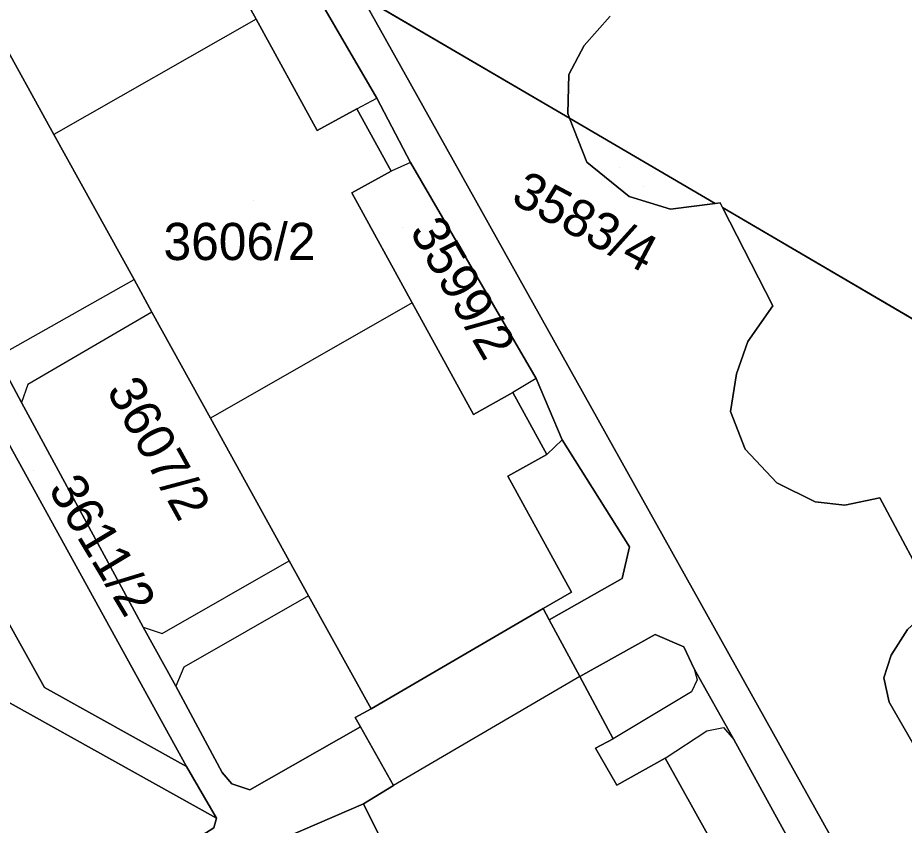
# Model space of a CAD drawing. Extents: x -262715 to -259381, y -1237238 to -1231182.
# Drawn here: x -261621.77 to -261574.04, y -1236068.9 to -1236025.46 of the extents above; entities that cross this region are included whole.
import ezdxf

# ---------------------------------------------------------------- set-up
doc = ezdxf.new("R2010")
doc.units = 0
for name, color, linetype in [('body_kn', 7, 'Continuous'), ('kladpar_druhypozemkov', 7, 'Continuous'), ('kladpar_hranice', 7, 'Continuous'), ('kladpar_parcelnecisla', 7, 'Continuous'), ('kladpar_plochy', 7, 'Continuous'), ('kladpar_sipky', 7, 'Continuous'), ('zappar_hrandruhpozemk', 7, 'Continuous')]:
    doc.layers.add(name, color=color, linetype=linetype)

msp = doc.modelspace()

# ---------------------------------------------------------------- linework, layer by layer
at = {"layer": 'body_kn'}
for p, q in [((-261608.94, -1236025.55), (-261608.94, -1236025.55)), ((-261608.94, -1236025.55), (-261608.94, -1236025.55)), ((-261591.27, -1236026.96), (-261591.27, -1236026.96)), ((-261592.1, -1236028.51), (-261592.1, -1236028.51)), ((-261600.64, -1236028.98), (-261600.64, -1236028.98)), ((-261602.43, -1236029.8), (-261602.43, -1236029.8)), ((-261603.51, -1236030.36), (-261603.51, -1236030.36)), ((-261603.51, -1236030.36), (-261603.51, -1236030.36)), ((-261592.16, -1236030.62), (-261592.16, -1236030.62)), ((-261592.06, -1236030.86), (-261592.06, -1236030.86)), ((-261592.06, -1236030.86), (-261592.06, -1236030.86)), ((-261619.83, -1236031.75), (-261619.83, -1236031.75)), ((-261605.64, -1236031.53), (-261605.64, -1236031.53)), ((-261600.62, -1236033.25), (-261600.62, -1236033.25)), ((-261600.62, -1236033.25), (-261600.62, -1236033.25)), ((-261591.13, -1236033.23), (-261591.13, -1236033.23)), ((-261601.67, -1236033.71), (-261601.67, -1236033.71)), ((-261603.79, -1236034.88), (-261603.79, -1236034.88)), ((-261588.86, -1236035.09), (-261588.86, -1236035.09)), ((-261584.22, -1236035.45), (-261584.22, -1236035.45)), ((-261584.22, -1236035.45), (-261584.22, -1236035.45)), ((-261583.96, -1236035.42), (-261583.96, -1236035.42)), ((-261586.62, -1236035.76), (-261586.62, -1236035.76)), ((-261583.83, -1236035.68), (-261583.83, -1236035.68)), ((-261583.83, -1236035.68), (-261583.83, -1236035.68)), ((-261615.51, -1236039.55), (-261615.51, -1236039.55)), ((-261600.53, -1236040.81), (-261600.53, -1236040.81)), ((-261600.53, -1236040.81), (-261600.53, -1236040.81)), ((-261614.55, -1236041.3), (-261614.55, -1236041.3)), ((-261614.55, -1236041.3), (-261614.55, -1236041.3)), ((-261581.12, -1236040.96), (-261581.12, -1236040.96)), ((-261582.47, -1236042.89), (-261582.47, -1236042.89)), ((-261583.07, -1236044.62), (-261583.07, -1236044.62)), ((-261593.86, -1236044.88), (-261593.86, -1236044.88)), ((-261593.86, -1236044.88), (-261593.86, -1236044.88)), ((-261621.22, -1236045.2), (-261621.22, -1236045.2)), ((-261595.12, -1236045.63), (-261595.12, -1236045.63)), ((-261621.56, -1236046.17), (-261621.56, -1236046.17)), ((-261611.4, -1236047), (-261611.4, -1236047)), ((-261597.23, -1236046.8), (-261597.23, -1236046.8)), ((-261583.4, -1236046.64), (-261583.4, -1236046.64)), ((-261592.45, -1236048.18), (-261592.45, -1236048.18)), ((-261593.28, -1236048.96), (-261593.28, -1236048.96)), ((-261593.28, -1236048.96), (-261593.28, -1236048.96)), ((-261582.6, -1236048.67), (-261582.6, -1236048.67)), ((-261595.39, -1236050.12), (-261595.39, -1236050.12)), ((-261580.9, -1236050.48), (-261580.9, -1236050.48)), ((-261575.36, -1236051.3), (-261575.36, -1236051.3)), ((-261578.84, -1236051.5), (-261578.84, -1236051.5)), ((-261577.24, -1236051.68), (-261577.24, -1236051.68)), ((-261588.83, -1236053.92), (-261588.83, -1236053.92)), ((-261607.15, -1236054.68), (-261607.15, -1236054.68)), ((-261589.22, -1236055.63), (-261589.22, -1236055.63)), ((-261606.11, -1236056.56), (-261606.11, -1236056.56)), ((-261606.11, -1236056.56), (-261606.11, -1236056.56)), ((-261591.96, -1236056.36), (-261591.96, -1236056.36)), ((-261593.48, -1236057.24), (-261593.48, -1236057.24)), ((-261593.48, -1236057.24), (-261593.48, -1236057.24)), ((-261593.15, -1236057.85), (-261593.15, -1236057.85)), ((-261615.02, -1236058.24), (-261615.02, -1236058.24)), ((-261615.02, -1236058.24), (-261615.02, -1236058.24)), ((-261613.99, -1236058.59), (-261613.99, -1236058.59)), ((-261587.45, -1236058.64), (-261587.45, -1236058.64)), ((-261585.91, -1236059.3), (-261585.91, -1236059.3)), ((-261574.74, -1236059.76), (-261574.74, -1236059.76)), ((-261612.82, -1236060.4), (-261612.82, -1236060.4)), ((-261591.51, -1236060.91), (-261591.51, -1236060.91)), ((-261591.51, -1236060.91), (-261591.51, -1236060.91)), ((-261585.35, -1236060.49), (-261585.35, -1236060.49)), ((-261585.35, -1236060.49), (-261585.35, -1236060.49)), ((-261613.26, -1236061.42), (-261613.26, -1236061.42)), ((-261585.19, -1236061.08), (-261585.19, -1236061.08)), ((-261575.14, -1236060.97), (-261575.14, -1236060.97)), ((-261620.32, -1236061.49), (-261620.32, -1236061.49)), ((-261585.5, -1236061.72), (-261585.5, -1236061.72)), ((-261574.85, -1236062.29), (-261574.85, -1236062.29)), ((-261602.75, -1236062.64), (-261602.75, -1236062.64)), ((-261603.6, -1236063.1), (-261603.6, -1236063.1)), ((-261603.31, -1236063.61), (-261603.31, -1236063.61)), ((-261583.77, -1236063.65), (-261583.77, -1236063.65)), ((-261589.72, -1236064.25), (-261589.72, -1236064.25)), ((-261584.67, -1236063.82), (-261584.67, -1236063.82)), ((-261590.67, -1236064.76), (-261590.67, -1236064.76)), ((-261583.21, -1236064.29), (-261583.21, -1236064.29)), ((-261586.91, -1236065.29), (-261586.91, -1236065.29)), ((-261586.91, -1236065.29), (-261586.91, -1236065.29)), ((-261612.68, -1236065.74), (-261612.68, -1236065.74)), ((-261610.77, -1236066.07), (-261610.77, -1236066.07)), ((-261610.24, -1236066.68), (-261610.24, -1236066.68)), ((-261609.28, -1236067), (-261609.28, -1236067)), ((-261601.54, -1236066.77), (-261601.54, -1236066.77)), ((-261589.52, -1236066.75), (-261589.52, -1236066.75)), ((-261603.15, -1236067.76), (-261603.15, -1236067.76)), ((-261611.06, -1236068.53), (-261611.06, -1236068.53))]:
    msp.add_line(p, q, dxfattribs=at)
at = {"layer": 'kladpar_druhypozemkov'}
for p, q in [((-261589.39, -1236033.54), (-261589.39, -1236033.54)), ((-261609.06, -1236035.32), (-261609.06, -1236035.32)), ((-261601.04, -1236036.73), (-261601.04, -1236036.73)), ((-261620.93, -1236049.84), (-261620.93, -1236049.84)), ((-261612.02, -1236049.84), (-261612.02, -1236049.84))]:
    msp.add_line(p, q, dxfattribs=at)
at = {"layer": 'kladpar_hranice'}
for p, q in [((-261603.25, -1236024.32), (-261592.06, -1236030.86)), ((-261592.06, -1236030.86), (-261603.25, -1236024.32)), ((-261592.06, -1236030.86), (-261584.22, -1236035.45)), ((-261584.22, -1236035.45), (-261592.06, -1236030.86)), ((-261583.83, -1236035.68), (-261549.05, -1236056.02)), ((-261549.05, -1236056.02), (-261583.83, -1236035.68))]:
    msp.add_line(p, q, dxfattribs=at)
for points in [[(-261659.37, -1235991.22), (-261659.15, -1235991.62), (-261645.89, -1236015.37), (-261641.6, -1236013.13), (-261640.57, -1236015.16), (-261644.84, -1236017.45), (-261620.32, -1236061.49), (-261612.68, -1236065.74), (-261611.06, -1236068.53), (-261622.18, -1236062.34), (-261637.19, -1236068.77), (-261660.5, -1236026.2), (-261662.24, -1236030.9), (-261668.09, -1236046.76), (-261669.85, -1236046.53), (-261663.82, -1236030.1), (-261661.6, -1236024.18), (-261675.14, -1235999.74), (-261672.65, -1235998.38), (-261670.9, -1235997.38), (-261659.61, -1235991.35), (-261659.37, -1235991.22)], [(-261660.79, -1236082.28), (-261657.56, -1236081.47), (-261658.74, -1236077.09), (-261650.64, -1236074.94), (-261649.43, -1236079.35), (-261611.8, -1236069.42), (-261611.21, -1236069.04), (-261611.06, -1236068.53), (-261612.68, -1236065.74), (-261640.57, -1236015.16), (-261641.6, -1236013.13), (-261650.52, -1235996.67)], [(-261647.9, -1235998.2), (-261646.63, -1236000.41), (-261640.68, -1236011.22), (-261638.32, -1236015.22), (-261631.49, -1236027.51), (-261629.83, -1236030.97), (-261623.18, -1236043.17), (-261621.56, -1236046.17), (-261615.02, -1236058.24), (-261613.26, -1236061.42), (-261610.77, -1236066.07), (-261610.24, -1236066.68), (-261609.28, -1236067), (-261603.31, -1236063.61), (-261601.54, -1236066.77), (-261603.15, -1236067.76), (-261610.52, -1236070.92), (-261613.9, -1236071.86), (-261627.87, -1236075.74), (-261631.24, -1236076.67), (-261638.47, -1236078.68), (-261641.36, -1236079.48), (-261655.33, -1236083.36), (-261660.25, -1236084.77)], [(-261640.57, -1236015.16), (-261612.68, -1236065.74), (-261620.32, -1236061.49), (-261644.84, -1236017.45), (-261640.57, -1236015.16)], [(-261624, -1236024.2), (-261622.99, -1236026.04), (-261619.83, -1236031.75), (-261615.51, -1236039.55), (-261614.55, -1236041.3), (-261611.4, -1236047), (-261607.15, -1236054.68), (-261606.11, -1236056.56), (-261602.75, -1236062.64), (-261603.6, -1236063.1), (-261603.31, -1236063.61), (-261609.28, -1236067), (-261610.24, -1236066.68), (-261610.77, -1236066.07), (-261613.26, -1236061.42), (-261615.02, -1236058.24), (-261621.56, -1236046.17), (-261623.18, -1236043.17), (-261629.83, -1236030.97), (-261631.49, -1236027.51), (-261638.32, -1236015.22)], [(-261612.21, -1236019.61), (-261608.94, -1236025.55), (-261605.64, -1236031.53), (-261603.51, -1236030.36), (-261601.67, -1236033.71), (-261603.79, -1236034.88), (-261600.53, -1236040.81), (-261597.23, -1236046.8), (-261595.12, -1236045.63), (-261593.28, -1236048.96), (-261595.39, -1236050.12), (-261591.96, -1236056.36), (-261593.48, -1236057.24), (-261602.75, -1236062.64), (-261606.11, -1236056.56), (-261607.15, -1236054.68), (-261611.4, -1236047), (-261614.55, -1236041.3), (-261615.51, -1236039.55), (-261619.83, -1236031.75), (-261622.99, -1236026.04), (-261624, -1236024.2)], [(-261606.85, -1236022.21), (-261602.43, -1236029.8), (-261600.62, -1236033.25), (-261593.86, -1236044.88), (-261592.45, -1236048.18), (-261588.83, -1236053.92), (-261589.22, -1236055.63), (-261593.15, -1236057.85), (-261593.48, -1236057.24), (-261591.96, -1236056.36), (-261595.39, -1236050.12), (-261593.28, -1236048.96), (-261595.12, -1236045.63), (-261597.23, -1236046.8), (-261600.53, -1236040.81), (-261603.79, -1236034.88), (-261601.67, -1236033.71), (-261603.51, -1236030.36), (-261605.64, -1236031.53), (-261608.94, -1236025.55), (-261612.21, -1236019.61)], [(-261612.79, -1236100.28), (-261600.77, -1236093.1), (-261598.62, -1236091.82), (-261581.08, -1236081.34), (-261578.13, -1236078.81), (-261577.1, -1236077.69), (-261577.04, -1236076.26), (-261577.61, -1236074.48), (-261583.21, -1236064.29), (-261585.35, -1236060.49), (-261585.91, -1236059.3), (-261587.45, -1236058.64), (-261591.51, -1236060.91), (-261593.15, -1236057.85), (-261589.22, -1236055.63), (-261588.83, -1236053.92), (-261592.45, -1236048.18), (-261593.86, -1236044.88), (-261600.62, -1236033.25), (-261602.43, -1236029.8), (-261606.85, -1236022.21)], [(-261643.83, -1236131.3), (-261651.87, -1236117.13), (-261650.02, -1236118.71), (-261648.18, -1236119.58), (-261646.19, -1236119.98), (-261644.26, -1236119.99), (-261641.93, -1236119.39), (-261639.77, -1236118.33), (-261614.29, -1236103.16), (-261580.3, -1236082.93), (-261576.34, -1236080.15), (-261575.28, -1236078.84), (-261574.98, -1236076.27), (-261575.25, -1236075.04), (-261576.45, -1236072.28), (-261600.64, -1236028.98), (-261603.25, -1236024.32)], [(-261603.25, -1236024.32), (-261600.64, -1236028.98), (-261576.45, -1236072.28), (-261575.25, -1236075.04), (-261574.98, -1236076.27), (-261575.28, -1236078.84), (-261576.34, -1236080.15), (-261580.3, -1236082.93), (-261614.29, -1236103.16)], [(-261592.06, -1236030.86), (-261592.16, -1236030.62), (-261592.1, -1236028.51), (-261591.27, -1236026.96), (-261589.87, -1236025.38)], [(-261589.87, -1236025.38), (-261591.27, -1236026.96), (-261592.1, -1236028.51), (-261592.16, -1236030.62), (-261592.06, -1236030.86)], [(-261660.5, -1236026.2), (-261637.19, -1236068.77), (-261622.18, -1236062.34), (-261611.06, -1236068.53), (-261611.21, -1236069.04), (-261611.8, -1236069.42), (-261649.43, -1236079.35), (-261650.64, -1236074.94), (-261658.74, -1236077.09), (-261657.56, -1236081.47), (-261660.79, -1236082.28), (-261665.52, -1236083.61), (-261670.57, -1236062.39), (-261664.06, -1236058.99), (-261665.52, -1236056.54), (-261670.41, -1236058.93), (-261668.24, -1236055.62), (-261664.95, -1236053.14), (-261668.09, -1236046.76), (-261662.24, -1236030.9), (-261660.5, -1236026.2)], [(-261584.22, -1236035.45), (-261586.62, -1236035.76), (-261588.86, -1236035.09), (-261591.13, -1236033.23), (-261592.06, -1236030.86)], [(-261592.06, -1236030.86), (-261591.13, -1236033.23), (-261588.86, -1236035.09), (-261586.62, -1236035.76), (-261584.22, -1236035.45), (-261583.96, -1236035.42), (-261583.83, -1236035.68), (-261581.12, -1236040.96), (-261582.47, -1236042.89), (-261583.07, -1236044.62), (-261583.4, -1236046.64), (-261582.6, -1236048.67), (-261580.9, -1236050.48), (-261578.84, -1236051.5), (-261577.24, -1236051.68), (-261575.36, -1236051.3), (-261572.33, -1236056.95)], [(-261583.83, -1236035.68), (-261583.96, -1236035.42), (-261584.22, -1236035.45)], [(-261549.05, -1236056.02), (-261571.43, -1236068.22), (-261574.85, -1236062.29), (-261575.14, -1236060.97), (-261574.74, -1236059.76), (-261573.86, -1236058.38), (-261572.33, -1236056.95), (-261575.36, -1236051.3), (-261577.24, -1236051.68), (-261578.84, -1236051.5), (-261580.9, -1236050.48), (-261582.6, -1236048.67), (-261583.4, -1236046.64), (-261583.07, -1236044.62), (-261582.47, -1236042.89), (-261581.12, -1236040.96), (-261583.83, -1236035.68)], [(-261593.48, -1236057.24), (-261593.15, -1236057.85), (-261591.51, -1236060.91), (-261589.72, -1236064.25), (-261590.67, -1236064.76), (-261589.52, -1236066.75), (-261586.91, -1236065.29), (-261582.17, -1236073.8), (-261597.99, -1236082.53), (-261602.6, -1236074.32), (-261600.44, -1236073.23), (-261603.15, -1236067.76), (-261601.54, -1236066.77), (-261603.31, -1236063.61), (-261603.6, -1236063.1), (-261602.75, -1236062.64), (-261593.48, -1236057.24)], [(-261573.86, -1236058.38), (-261574.74, -1236059.76), (-261575.14, -1236060.97), (-261574.85, -1236062.29), (-261571.43, -1236068.22)], [(-261591.51, -1236060.91), (-261587.45, -1236058.64), (-261585.91, -1236059.3), (-261585.35, -1236060.49), (-261583.21, -1236064.29), (-261577.61, -1236074.48), (-261577.04, -1236076.26), (-261577.1, -1236077.69), (-261578.13, -1236078.81), (-261581.08, -1236081.34), (-261598.62, -1236091.82), (-261600.77, -1236093.1), (-261612.79, -1236100.28)], [(-261615.44, -1236095.98), (-261608.83, -1236092.29), (-261603.17, -1236089.12), (-261601, -1236087.9), (-261596.41, -1236085.34), (-261597.99, -1236082.53), (-261582.17, -1236073.8), (-261586.91, -1236065.29), (-261589.52, -1236066.75), (-261590.67, -1236064.76), (-261589.72, -1236064.25), (-261591.51, -1236060.91)], [(-261627.87, -1236075.74), (-261613.9, -1236071.86), (-261610.52, -1236070.92), (-261603.15, -1236067.76), (-261600.44, -1236073.23), (-261602.6, -1236074.32), (-261606.28, -1236076.38), (-261607.12, -1236074.88), (-261610.14, -1236076.56), (-261609.28, -1236078.07), (-261615.24, -1236081.42), (-261621.44, -1236084.91), (-261622.3, -1236083.38)]]:
    msp.add_lwpolyline(points, dxfattribs=at)
at = {"layer": 'kladpar_plochy'}
for points in [[(-261659.37, -1235991.22), (-261659.15, -1235991.62), (-261645.89, -1236015.37), (-261641.6, -1236013.13), (-261640.57, -1236015.16), (-261644.84, -1236017.45), (-261620.32, -1236061.49), (-261612.68, -1236065.74), (-261611.06, -1236068.53), (-261622.18, -1236062.34), (-261637.19, -1236068.77), (-261660.5, -1236026.2), (-261662.24, -1236030.9), (-261668.09, -1236046.76), (-261669.85, -1236046.53), (-261663.82, -1236030.1), (-261661.6, -1236024.18), (-261675.14, -1235999.74), (-261672.65, -1235998.38), (-261670.9, -1235997.38), (-261659.61, -1235991.35)], [(-261640.57, -1236015.16), (-261612.68, -1236065.74), (-261620.32, -1236061.49), (-261644.84, -1236017.45)], [(-261612.21, -1236019.61), (-261611.74, -1236019.35), (-261606.85, -1236022.21), (-261602.43, -1236029.8), (-261600.62, -1236033.25), (-261593.86, -1236044.88), (-261592.45, -1236048.18), (-261588.83, -1236053.92), (-261589.22, -1236055.63), (-261593.15, -1236057.85), (-261593.48, -1236057.24), (-261591.96, -1236056.36), (-261595.39, -1236050.12), (-261593.28, -1236048.96), (-261595.12, -1236045.63), (-261597.23, -1236046.8), (-261600.53, -1236040.81), (-261603.79, -1236034.88), (-261601.67, -1236033.71), (-261603.51, -1236030.36), (-261605.64, -1236031.53), (-261608.94, -1236025.55)], [(-261660.5, -1236026.2), (-261637.19, -1236068.77), (-261622.18, -1236062.34), (-261611.06, -1236068.53), (-261611.21, -1236069.04), (-261611.8, -1236069.42), (-261649.43, -1236079.35), (-261650.64, -1236074.94), (-261658.74, -1236077.09), (-261657.56, -1236081.47), (-261660.79, -1236082.28), (-261665.52, -1236083.61), (-261670.57, -1236062.39), (-261664.06, -1236058.99), (-261665.52, -1236056.54), (-261670.41, -1236058.93), (-261668.24, -1236055.62), (-261664.95, -1236053.14), (-261668.09, -1236046.76), (-261662.24, -1236030.9)], [(-261592.06, -1236030.86), (-261584.22, -1236035.45), (-261586.62, -1236035.76), (-261588.86, -1236035.09), (-261591.13, -1236033.23)], [(-261583.83, -1236035.68), (-261549.05, -1236056.02), (-261571.43, -1236068.22), (-261574.85, -1236062.29), (-261575.14, -1236060.97), (-261574.74, -1236059.76), (-261573.86, -1236058.38), (-261572.33, -1236056.95), (-261575.36, -1236051.3), (-261577.24, -1236051.68), (-261578.84, -1236051.5), (-261580.9, -1236050.48), (-261582.6, -1236048.67), (-261583.4, -1236046.64), (-261583.07, -1236044.62), (-261582.47, -1236042.89), (-261581.12, -1236040.96)], [(-261593.48, -1236057.24), (-261593.15, -1236057.85), (-261591.51, -1236060.91), (-261589.72, -1236064.25), (-261590.67, -1236064.76), (-261589.52, -1236066.75), (-261586.91, -1236065.29), (-261582.17, -1236073.8), (-261597.99, -1236082.53), (-261602.6, -1236074.32), (-261600.44, -1236073.23), (-261603.15, -1236067.76), (-261601.54, -1236066.77), (-261603.31, -1236063.61), (-261603.6, -1236063.1), (-261602.75, -1236062.64)]]:
    msp.add_lwpolyline(points, close=True, dxfattribs=at)
for points in [[(-261660.79, -1236082.28), (-261657.56, -1236081.47), (-261658.74, -1236077.09), (-261650.64, -1236074.94), (-261649.43, -1236079.35), (-261611.8, -1236069.42), (-261611.21, -1236069.04), (-261611.06, -1236068.53), (-261612.68, -1236065.74), (-261640.57, -1236015.16)], [(-261638.32, -1236015.22), (-261631.49, -1236027.51), (-261629.83, -1236030.97), (-261623.18, -1236043.17), (-261621.56, -1236046.17), (-261615.02, -1236058.24), (-261613.26, -1236061.42), (-261610.77, -1236066.07), (-261610.24, -1236066.68), (-261609.28, -1236067), (-261603.31, -1236063.61), (-261601.54, -1236066.77), (-261603.15, -1236067.76), (-261610.52, -1236070.92), (-261613.9, -1236071.86), (-261627.87, -1236075.74), (-261631.24, -1236076.67), (-261638.47, -1236078.68), (-261641.36, -1236079.48), (-261655.33, -1236083.36), (-261660.25, -1236084.77)], [(-261624, -1236024.2), (-261622.99, -1236026.04), (-261619.83, -1236031.75), (-261615.51, -1236039.55), (-261614.55, -1236041.3), (-261611.4, -1236047), (-261607.15, -1236054.68), (-261606.11, -1236056.56), (-261602.75, -1236062.64), (-261603.6, -1236063.1), (-261603.31, -1236063.61), (-261609.28, -1236067), (-261610.24, -1236066.68), (-261610.77, -1236066.07), (-261613.26, -1236061.42), (-261615.02, -1236058.24), (-261621.56, -1236046.17), (-261623.18, -1236043.17), (-261629.83, -1236030.97), (-261631.49, -1236027.51), (-261638.32, -1236015.22)], [(-261612.21, -1236019.61), (-261608.94, -1236025.55), (-261605.64, -1236031.53), (-261603.51, -1236030.36), (-261601.67, -1236033.71), (-261603.79, -1236034.88), (-261600.53, -1236040.81), (-261597.23, -1236046.8), (-261595.12, -1236045.63), (-261593.28, -1236048.96), (-261595.39, -1236050.12), (-261591.96, -1236056.36), (-261593.48, -1236057.24), (-261602.75, -1236062.64), (-261606.11, -1236056.56), (-261607.15, -1236054.68), (-261611.4, -1236047), (-261614.55, -1236041.3), (-261615.51, -1236039.55), (-261619.83, -1236031.75), (-261622.99, -1236026.04), (-261624, -1236024.2)], [(-261612.79, -1236100.28), (-261600.77, -1236093.1), (-261598.62, -1236091.82), (-261581.08, -1236081.34), (-261578.13, -1236078.81), (-261577.1, -1236077.69), (-261577.04, -1236076.26), (-261577.61, -1236074.48), (-261583.21, -1236064.29), (-261585.35, -1236060.49), (-261585.91, -1236059.3), (-261587.45, -1236058.64), (-261591.51, -1236060.91), (-261593.15, -1236057.85), (-261589.22, -1236055.63), (-261588.83, -1236053.92), (-261592.45, -1236048.18), (-261593.86, -1236044.88), (-261600.62, -1236033.25), (-261602.43, -1236029.8), (-261606.85, -1236022.21)], [(-261603.25, -1236024.32), (-261600.64, -1236028.98), (-261576.45, -1236072.28), (-261575.25, -1236075.04), (-261574.98, -1236076.27), (-261575.28, -1236078.84), (-261576.34, -1236080.15), (-261580.3, -1236082.93), (-261614.29, -1236103.16)], [(-261576.45, -1236072.28), (-261600.64, -1236028.98), (-261603.25, -1236024.32), (-261592.06, -1236030.86), (-261591.13, -1236033.23), (-261588.86, -1236035.09), (-261586.62, -1236035.76), (-261584.22, -1236035.45), (-261583.96, -1236035.42), (-261583.83, -1236035.68), (-261581.12, -1236040.96), (-261582.47, -1236042.89), (-261583.07, -1236044.62), (-261583.4, -1236046.64), (-261582.6, -1236048.67), (-261580.9, -1236050.48), (-261578.84, -1236051.5), (-261577.24, -1236051.68), (-261575.36, -1236051.3), (-261572.33, -1236056.95)], [(-261589.87, -1236025.38), (-261591.27, -1236026.96), (-261592.1, -1236028.51), (-261592.16, -1236030.62), (-261592.06, -1236030.86), (-261603.25, -1236024.32)], [(-261549.05, -1236056.02), (-261583.83, -1236035.68), (-261583.96, -1236035.42), (-261584.22, -1236035.45), (-261592.06, -1236030.86), (-261592.16, -1236030.62), (-261592.1, -1236028.51), (-261591.27, -1236026.96), (-261589.87, -1236025.38)], [(-261573.86, -1236058.38), (-261574.74, -1236059.76), (-261575.14, -1236060.97), (-261574.85, -1236062.29), (-261571.43, -1236068.22)], [(-261615.44, -1236095.98), (-261608.83, -1236092.29), (-261603.17, -1236089.12), (-261601, -1236087.9), (-261596.41, -1236085.34), (-261597.99, -1236082.53), (-261582.17, -1236073.8), (-261586.91, -1236065.29), (-261589.52, -1236066.75), (-261590.67, -1236064.76), (-261589.72, -1236064.25), (-261591.51, -1236060.91), (-261587.45, -1236058.64), (-261585.91, -1236059.3), (-261585.35, -1236060.49), (-261583.21, -1236064.29), (-261577.61, -1236074.48), (-261577.04, -1236076.26), (-261577.1, -1236077.69), (-261578.13, -1236078.81), (-261581.08, -1236081.34), (-261598.62, -1236091.82), (-261600.77, -1236093.1), (-261612.79, -1236100.28)], [(-261627.87, -1236075.74), (-261613.9, -1236071.86), (-261610.52, -1236070.92), (-261603.15, -1236067.76), (-261600.44, -1236073.23), (-261602.6, -1236074.32), (-261606.28, -1236076.38), (-261607.12, -1236074.88), (-261610.14, -1236076.56), (-261609.28, -1236078.07), (-261615.24, -1236081.42), (-261621.44, -1236084.91), (-261622.3, -1236083.38)]]:
    msp.add_lwpolyline(points, dxfattribs=at)
at = {"layer": 'kladpar_sipky'}
msp.add_line((-261588.1, -1236034.56), (-261588.1, -1236034.56), dxfattribs=at)
at = {"layer": 'zappar_hrandruhpozemk'}
for p, q in [((-261608.94, -1236025.55), (-261619.83, -1236031.75)), ((-261603.51, -1236030.36), (-261602.43, -1236029.8)), ((-261600.62, -1236033.25), (-261601.67, -1236033.71)), ((-261622.46, -1236043.47), (-261615.51, -1236039.55)), ((-261600.53, -1236040.81), (-261611.4, -1236047)), ((-261614.55, -1236041.3), (-261621.22, -1236045.2)), ((-261593.86, -1236044.88), (-261595.12, -1236045.63)), ((-261621.22, -1236045.2), (-261621.56, -1236046.17)), ((-261593.28, -1236048.96), (-261592.45, -1236048.18)), ((-261613.99, -1236058.59), (-261607.15, -1236054.68)), ((-261606.11, -1236056.56), (-261612.82, -1236060.4)), ((-261615.02, -1236058.24), (-261613.99, -1236058.59)), ((-261612.82, -1236060.4), (-261613.26, -1236061.42)), ((-261591.51, -1236060.91), (-261601.54, -1236066.77)), ((-261585.5, -1236061.72), (-261589.72, -1236064.25)), ((-261586.91, -1236065.29), (-261584.67, -1236063.82))]:
    msp.add_line(p, q, dxfattribs=at)
for points in [[(-261585.35, -1236060.49), (-261585.19, -1236061.08), (-261585.5, -1236061.72)], [(-261584.67, -1236063.82), (-261583.77, -1236063.65), (-261583.21, -1236064.29)]]:
    msp.add_lwpolyline(points, dxfattribs=at)

# ---------------------------------------------------------------- texts
at = {"layer": 'kladpar_parcelnecisla'}
for s, rotation, p in [('3583/4', 332, (-261595.289, -1236035.379)), ('3599/2', 300, (-261600.703, -1236036.938)), ('3607/2', 299, (-261617.02, -1236045.511)), ('3611/2', 301, (-261620.161, -1236050.818))]:
    msp.add_text(s, height=2, rotation=rotation, dxfattribs=at).set_placement(p)
msp.add_text('3606/2', height=2, dxfattribs=at).set_placement((-261613.92, -1236038.5))

doc.saveas('drawing.dxf')
